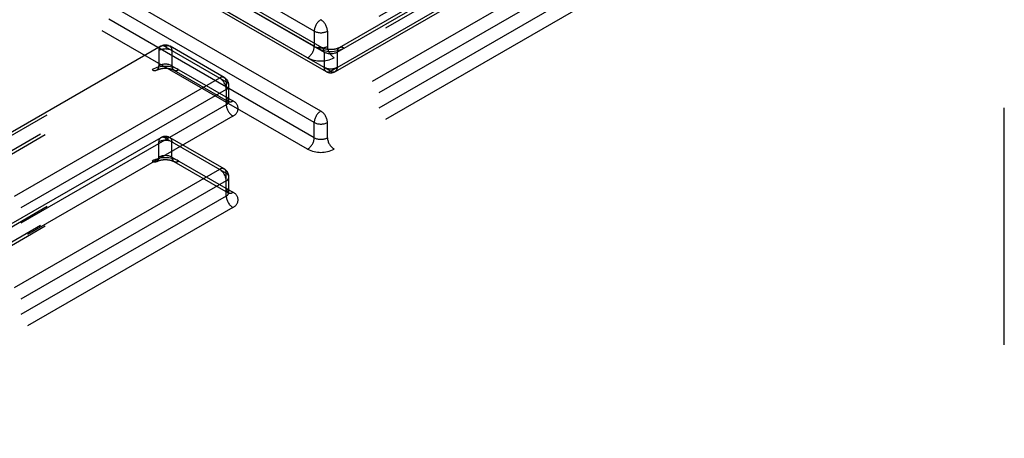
# Model space of a CAD drawing. Header units: inches. Extents: x 1907 to 2452, y -210 to -54.
# Tile 369 of 656: x 1991.365 to 1991.78, y -188.484 to -188.307. Entities that reach past the tile are written whole.
import ezdxf

# ---------------------------------------------------------------- set-up
doc = ezdxf.new("R2010")
doc.units = ezdxf.units.IN
doc.header["$LTSCALE"] = 0.5
doc.header["$MEASUREMENT"] = 0
doc.linetypes.add('HIDDEN', pattern=[0.22499999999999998, 0.15, -0.075])
doc.layers.add('SID-M-H', color=4, linetype='HIDDEN')

msp = doc.modelspace()

# ---------------------------------------------------------------- linework, layer by layer
at = {"layer": 'SID-M-H'}
for p, q in [((1991.780342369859, -189.2442316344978), (1991.780342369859, -187.9176182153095)), ((1991.489426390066, -188.3117799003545), (1991.272283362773, -188.1864258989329)), ((1991.489426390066, -188.3182093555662), (1991.272283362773, -188.1928553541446)), ((1991.486642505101, -188.3230311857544), (1991.269499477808, -188.1976771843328)), ((1991.492210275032, -188.3455348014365), (1991.275067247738, -188.2201808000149)), ((1991.489426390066, -188.3503566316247), (1991.272283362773, -188.2250026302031)), ((1991.489426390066, -188.3567860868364), (1991.272283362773, -188.2314320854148)), ((1991.486642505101, -188.3616079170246), (1991.269499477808, -188.236253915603)), ((1991.603284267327, -188.2492653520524), (1991.494994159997, -188.3117799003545)), ((1991.603284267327, -188.2556948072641), (1991.494994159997, -188.3182093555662)), ((1991.606068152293, -188.2605166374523), (1991.497778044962, -188.3230311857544)), ((1991.584867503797, -188.2697871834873), (1991.499955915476, -188.3188056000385)), ((1991.499140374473, -188.3206081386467), (1991.586835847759, -188.2699820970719)), ((1991.496356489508, -188.3286452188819), (1991.584051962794, -188.2780191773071)), ((1991.425278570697, -188.2811823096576), (1991.493572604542, -188.3206081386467)), ((1991.492757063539, -188.3188056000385), (1991.427246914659, -188.280987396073)), ((1991.498324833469, -188.3288401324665), (1991.58323642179, -188.2798217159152)), ((1991.600500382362, -188.2830202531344), (1991.492210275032, -188.3455348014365)), ((1991.428062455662, -188.2892193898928), (1991.496356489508, -188.3286452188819)), ((1991.603284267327, -188.2878420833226), (1991.494994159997, -188.3503566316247)), ((1991.428877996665, -188.291021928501), (1991.494388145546, -188.3288401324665)), ((1991.603284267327, -188.2942715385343), (1991.494994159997, -188.3567860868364)), ((1991.606068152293, -188.2990933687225), (1991.497778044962, -188.3616079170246)), ((1991.489426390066, -188.3117799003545), (1991.489426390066, -188.3182093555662)), ((1991.494994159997, -188.3117799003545), (1991.494994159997, -188.3182093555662)), ((1991.290250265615, -188.3971501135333), (1991.426660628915, -188.3184015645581)), ((1991.424692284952, -188.3182066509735), (1991.291065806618, -188.3953475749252)), ((1991.426660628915, -188.3184015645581), (1991.452307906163, -188.3332079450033)), ((1991.45149236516, -188.3314054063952), (1991.428628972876, -188.3182066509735)), ((1991.423876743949, -188.3200091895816), (1991.423876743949, -188.3264386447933)), ((1991.42944451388, -188.3200091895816), (1991.42944451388, -188.3264386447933)), ((1991.493572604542, -188.3206081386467), (1991.493572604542, -188.3270375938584)), ((1991.499140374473, -188.3206081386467), (1991.499140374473, -188.3270375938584)), ((1991.287466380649, -188.4051871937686), (1991.423876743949, -188.3264386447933)), ((1991.42944451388, -188.3264386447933), (1991.455091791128, -188.3412450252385)), ((1991.449524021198, -188.3316003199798), (1991.28805869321, -188.4248122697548)), ((1991.289434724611, -188.4053821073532), (1991.423061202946, -188.3282411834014)), ((1991.430260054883, -188.3282411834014), (1991.453123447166, -188.3414399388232)), ((1991.452307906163, -188.3332079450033), (1991.452307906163, -188.3428516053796)), ((1991.453461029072, -188.3412445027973), (1991.453461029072, -188.3348150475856)), ((1991.452307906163, -188.3364221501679), (1991.290842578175, -188.429634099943)), ((1991.452307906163, -188.3428516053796), (1991.290842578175, -188.4360635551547)), ((1991.455091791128, -188.3476734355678), (1991.293626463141, -188.4408853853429)), ((1991.489426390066, -188.3567860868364), (1991.489426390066, -188.3503566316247)), ((1991.494994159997, -188.3567860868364), (1991.494994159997, -188.3503566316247)), ((1991.290250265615, -188.4357268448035), (1991.426660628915, -188.3569782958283)), ((1991.424692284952, -188.3567833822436), (1991.291065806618, -188.4339243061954)), ((1991.426660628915, -188.3569782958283), (1991.452307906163, -188.3717846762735)), ((1991.45149236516, -188.3699821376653), (1991.428628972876, -188.3567833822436)), ((1991.423876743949, -188.3650153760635), (1991.423876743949, -188.3585859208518)), ((1991.42944451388, -188.3650153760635), (1991.42944451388, -188.3585859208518)), ((1991.287466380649, -188.4437639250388), (1991.423876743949, -188.3650153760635)), ((1991.42944451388, -188.3650153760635), (1991.455091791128, -188.3798217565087)), ((1991.289434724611, -188.4439588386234), (1991.423061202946, -188.3668179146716)), ((1991.430260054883, -188.3668179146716), (1991.453123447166, -188.3800166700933)), ((1991.449524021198, -188.37017705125), (1991.28805869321, -188.463389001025)), ((1991.452307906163, -188.3814283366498), (1991.452307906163, -188.3717846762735)), ((1991.453461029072, -188.3798212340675), (1991.453461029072, -188.3733917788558)), ((1991.452307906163, -188.3749988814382), (1991.290842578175, -188.4682108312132)), ((1991.452307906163, -188.3814283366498), (1991.290842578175, -188.4746402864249)), ((1991.455091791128, -188.386250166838), (1991.293626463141, -188.4794621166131))]:
    msp.add_line(p, q, dxfattribs=at)
for centre, radius, start, end in [((1991.495470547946, -188.31205494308), 0.006050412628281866, 122.605478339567, 177.3945215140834), ((1991.488950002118, -188.31205494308), 0.006050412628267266, 2.605478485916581, 57.39452165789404), ((1991.492210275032, -188.3064070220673), 0.006051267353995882, 242.6096722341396, 297.3903277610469), ((1991.425573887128, -188.3197338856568), 0.001719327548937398, 50.79671475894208, 189.2140369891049), ((1991.426660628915, -188.3253820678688), 0.006051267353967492, 62.6096722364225, 117.3903277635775), ((1991.426660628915, -188.3216162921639), 0.003937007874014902, 60.00268826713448, 119.9973117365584), ((1991.427747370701, -188.3197338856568), 0.001719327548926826, 350.7859630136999, 129.203285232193), ((1991.483382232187, -188.3179343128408), 0.006050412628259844, 302.6054783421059, 357.3945215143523), ((1991.492210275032, -188.312836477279), 0.006051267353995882, 242.6096722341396, 297.3903277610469), ((1991.491875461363, -188.3203328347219), 0.001719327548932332, 350.78596301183, 129.203285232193), ((1991.496356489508, -188.3082547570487), 0.01210253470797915, 242.6096722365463, 297.3903277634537), ((1991.501038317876, -188.3179343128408), 0.006050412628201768, 182.6054784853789, 237.3945216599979), ((1991.500837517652, -188.3203328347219), 0.001719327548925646, 50.79671475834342, 189.214036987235), ((1991.492210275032, -188.3122854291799), 0.01210253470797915, 242.6096722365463, 297.3903277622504), ((1991.496356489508, -188.3152352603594), 0.006051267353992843, 242.6096722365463, 297.3903277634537), ((1991.42217960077, -188.3267139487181), 0.001719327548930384, 230.7967147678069, 9.214036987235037), ((1991.426660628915, -188.3387920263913), 0.01210253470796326, 62.60967223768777, 117.3903277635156), ((1991.426660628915, -188.3318115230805), 0.00605126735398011, 62.6096722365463, 117.3903277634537), ((1991.431141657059, -188.3267139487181), 0.001719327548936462, 170.7859630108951, 309.2032852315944), ((1991.495269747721, -188.3273128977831), 0.001719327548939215, 170.7859630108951, 309.2032852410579), ((1991.496356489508, -188.3216647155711), 0.006051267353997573, 242.6096722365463, 297.3903277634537), ((1991.497443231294, -188.3273128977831), 0.001719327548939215, 230.7967147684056, 9.214036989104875), ((1991.450610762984, -188.3329326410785), 0.001719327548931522, 350.785963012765, 129.203285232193), ((1991.446263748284, -188.3366971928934), 0.006050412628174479, 2.605478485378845, 57.39452165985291), ((1991.449524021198, -188.3348150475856), 0.003937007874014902, 0, 60.00268826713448), ((1991.496356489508, -188.325430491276), 0.003937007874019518, 240.0026882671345, 299.9973117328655), ((1991.451697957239, -188.3348150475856), 0.001718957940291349, 290.7834208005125, 69.21657919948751), ((1991.454005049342, -188.3399127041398), 0.001719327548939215, 170.7859630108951, 309.2032852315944), ((1991.451697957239, -188.3412445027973), 0.001718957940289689, 290.7834208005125, 69.21657919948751), ((1991.458352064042, -188.3425765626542), 0.006050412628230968, 182.6054784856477, 237.394521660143), ((1991.453871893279, -188.3444592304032), 0.00343791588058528, 290.7834208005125, 69.21657919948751), ((1991.495470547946, -188.3506316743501), 0.006050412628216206, 122.6054783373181, 177.3945215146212), ((1991.488950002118, -188.3506316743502), 0.006050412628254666, 2.605478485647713, 57.39452165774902), ((1991.492210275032, -188.3449837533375), 0.006051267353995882, 242.6096722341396, 297.3903277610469), ((1991.425573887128, -188.358310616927), 0.001719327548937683, 50.79671475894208, 189.2140369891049), ((1991.426660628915, -188.3601930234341), 0.003937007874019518, 60.00268826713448, 119.9973117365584), ((1991.427747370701, -188.358310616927), 0.001719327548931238, 350.785963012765, 129.203285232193), ((1991.483382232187, -188.356511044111), 0.006050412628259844, 302.6054783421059, 357.3945215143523), ((1991.492210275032, -188.3514132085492), 0.006051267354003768, 242.6096722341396, 297.3903277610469), ((1991.501038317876, -188.356511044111), 0.006050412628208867, 182.6054784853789, 237.394521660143), ((1991.426660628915, -188.363958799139), 0.00605126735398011, 62.6096722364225, 117.3903277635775), ((1991.42217960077, -188.3652906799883), 0.001719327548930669, 230.7967147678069, 9.214036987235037), ((1991.426660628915, -188.3773687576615), 0.01210253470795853, 62.60967223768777, 117.3903277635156), ((1991.426660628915, -188.3703882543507), 0.006051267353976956, 62.6096722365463, 117.3903277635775), ((1991.431141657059, -188.3652906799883), 0.001719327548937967, 170.7859630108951, 309.2032852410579), ((1991.492210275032, -188.3508621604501), 0.01210253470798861, 242.6096722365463, 297.3903277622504), ((1991.450610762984, -188.3715093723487), 0.001719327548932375, 350.78596301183, 129.203285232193), ((1991.446263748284, -188.3752739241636), 0.006050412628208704, 2.605478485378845, 57.39452166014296), ((1991.449524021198, -188.3733917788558), 0.003937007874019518, 0, 60.00268826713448), ((1991.451697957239, -188.3733917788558), 0.001718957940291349, 290.7834208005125, 69.21657919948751), ((1991.454005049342, -188.37848943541), 0.001719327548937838, 170.7859630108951, 309.2032852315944), ((1991.451697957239, -188.3798212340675), 0.001718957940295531, 290.7834208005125, 69.21657919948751), ((1991.458352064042, -188.3811532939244), 0.006050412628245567, 182.6054784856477, 237.394521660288), ((1991.453871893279, -188.3830359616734), 0.003437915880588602, 290.7834208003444, 69.21657919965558)]:
    msp.add_arc(centre, radius, start, end, dxfattribs=at)
for points, knots in [([(1991.499955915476, -188.3188056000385), (1991.499685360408, -188.3189409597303), (1991.499140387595, -188.3192136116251), (1991.497824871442, -188.3195353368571), (1991.496291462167, -188.3196534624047), (1991.494752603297, -188.319515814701), (1991.493491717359, -188.319179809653), (1991.492987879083, -188.3189231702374), (1991.492757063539, -188.3188056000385)], [0, 0, 0, 0, 0.1615469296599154, 0.3254002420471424, 0.504579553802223, 0.6922425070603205, 0.8590118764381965, 0.9999999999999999, 0.9999999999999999, 0.9999999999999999, 0.9999999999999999]), ([(1991.423061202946, -188.3282411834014), (1991.423331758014, -188.3281058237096), (1991.423876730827, -188.3278331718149), (1991.42519224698, -188.3275114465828), (1991.426725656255, -188.3273933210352), (1991.428264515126, -188.3275309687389), (1991.429525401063, -188.327866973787), (1991.430029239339, -188.3281236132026), (1991.430260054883, -188.3282411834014)], [0, 0, 0, 0, 0.1615469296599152, 0.3254002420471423, 0.504579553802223, 0.6922425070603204, 0.8590118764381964, 1, 1, 1, 1]), ([(1991.453123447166, -188.3414399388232), (1991.453292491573, -188.3415558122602), (1991.453640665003, -188.3417944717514), (1991.453600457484, -188.3418505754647), (1991.453434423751, -188.3414485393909), (1991.453474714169, -188.3412936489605), (1991.453481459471, -188.3412677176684)], [0, 0, 0, 0, 0.2776051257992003, 0.5717712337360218, 0.9283072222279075, 1, 1, 1, 1]), ([(1991.423061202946, -188.3668179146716), (1991.423331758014, -188.3666825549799), (1991.423876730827, -188.3664099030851), (1991.42519224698, -188.366088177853), (1991.426725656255, -188.3659700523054), (1991.428264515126, -188.3661077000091), (1991.429525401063, -188.3664437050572), (1991.430029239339, -188.3667003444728), (1991.430260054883, -188.3668179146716)], [0, 0, 0, 0, 0.1615469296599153, 0.3254002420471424, 0.504579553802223, 0.6922425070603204, 0.8590118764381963, 0.9999999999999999, 0.9999999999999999, 0.9999999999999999, 0.9999999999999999]), ([(1991.453123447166, -188.3800166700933), (1991.453292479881, -188.3801325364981), (1991.453640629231, -188.3803711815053), (1991.453600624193, -188.380427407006), (1991.453434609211, -188.3800266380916), (1991.453474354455, -188.3798726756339), (1991.453480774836, -188.3798478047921)], [0, 0, 0, 0, 0.2784411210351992, 0.5734930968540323, 0.9311027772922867, 1, 1, 1, 1])]:
    msp.add_open_spline(points, degree=3, knots=knots, dxfattribs=at)

doc.saveas('drawing.dxf')
